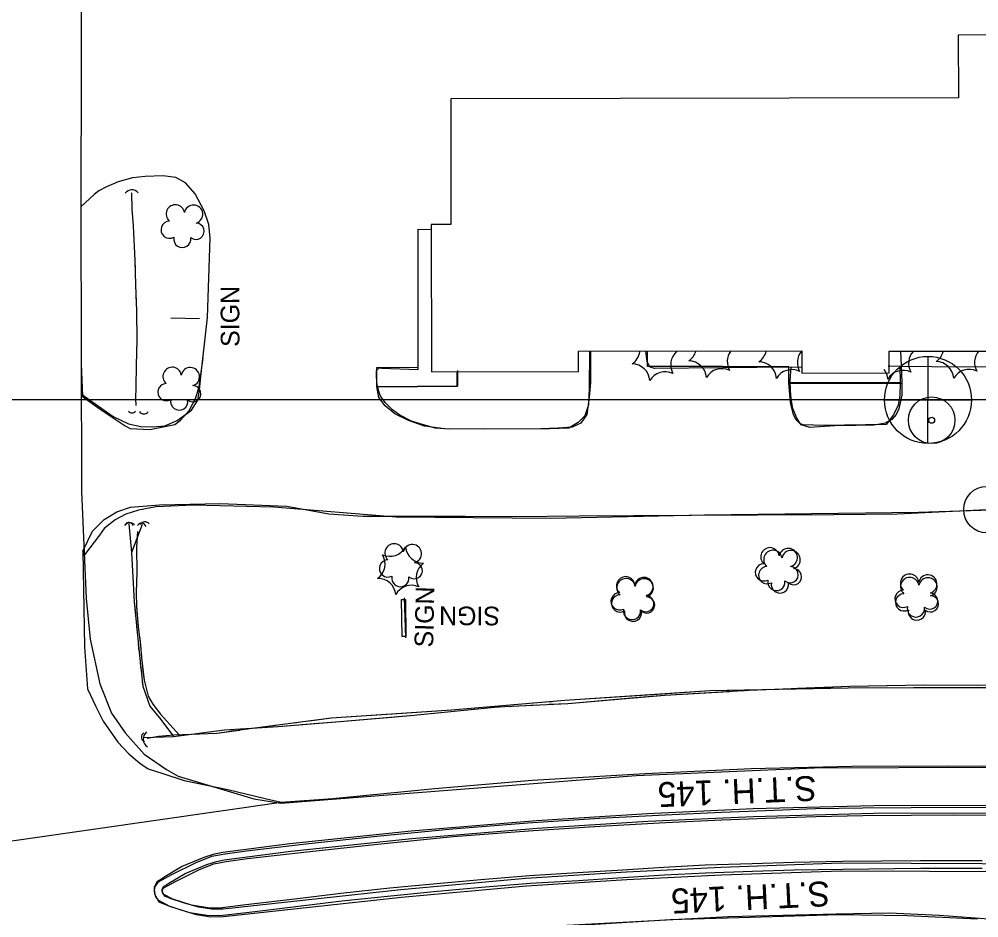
# Model space of a CAD drawing. Extents: x 353423 to 364002, y 127000 to 201942.
# Drawn here: x 360561.2 to 360870, y 133333.3 to 133622.4 of the extents above; entities that cross this region are included whole.
import ezdxf

# ---------------------------------------------------------------- set-up
doc = ezdxf.new("R2010")
doc.units = 0
for name, color, linetype in [('E_DTM_SlopeBottom', 7, 'Continuous'), ('E_DTM_SlopeTop', 7, 'Continuous'), ('E_FEN_Generic', 7, 'Continuous'), ('E_LAND_BrushLine', 7, 'Continuous'), ('E_LAND_TreeLine', 7, 'Continuous'), ('E_MISCPROP', 7, 'Continuous'), ('E_RDWY_AsphConc', 7, 'Continuous'), ('E_RDWY_Gravel', 7, 'Continuous'), ('E_RW_IP', 7, 'Continuous'), ('E_STRUCT_WingWall', 7, 'Continuous'), ('E_WTR_FlowLine', 7, 'Continuous')]:
    doc.layers.add(name, color=color, linetype=linetype)

msp = doc.modelspace()

# ---------------------------------------------------------------- linework, layer by layer
at = {"layer": 'E_DTM_SlopeBottom'}
for centre, radius, start, end in [((360597.47, 133564.94), 2.57, 38.3007, 144.5403), ((360597.55, 133497.11), 1.37, 216.4102, 322.6498), ((360601.36, 133497.16), 1.76, 215.1702, 321.4098), ((360601.68, 133458.86), 1.79, 40.442, 146.6816), ((360596.87, 133458.46), 1.91, 41.0694, 147.3089), ((360604.14, 133390.8), 2.98, 130.4543, 236.6938)]:
    msp.add_arc(centre, radius, start, end, dxfattribs=at)
for centre, major_axis, ratio, start_param, end_param in [((360596.43, 133458.24), (0.24, 2.24), 0.754567, 5.356084, 7.210314), ((360600.56, 133458.02), (0.24, 2.24), 0.754567, 5.356084, 7.210314), ((360602.83, 133391.53), (-2.28, -0.21), 0.749838, 5.356056, 7.210287)]:
    msp.add_ellipse(centre, major_axis=major_axis, ratio=ratio, start_param=start_param, end_param=end_param, dxfattribs=at)
at = {"layer": 'E_DTM_SlopeTop'}
for points in [[(360579.35, 134440.36), (360579.6, 134326.79), (360580.32, 134223.22), (360580.18, 134120.27), (360581.12, 133942.22), (360580.91, 133833.88), (360581.35, 133706.93), (360581.05, 133560.53), (360581.34, 133470.42), (360582.81, 133435.98), (360584.04, 133422.92), (360587.19, 133408.57), (360590.93, 133399.16), (360595.29, 133392.83), (360601.51, 133385.96), (360608.61, 133380.98), (360612.41, 133378.82), (360636.8, 133371.54), (360645.4, 133370.21)], [(360744.72, 133515.38), (360744.6, 133503.69), (360744.42, 133498.31), (360743.22, 133494.81), (360741.12, 133492.6), (360738.15, 133490.86), (360732, 133490.62), (360710.79, 133490.51), (360698.14, 133490.59), (360691.63, 133491.42), (360686.53, 133493.23), (360682.17, 133495.38), (360679.02, 133498.03), (360676.98, 133500.7), (360676.28, 133504.22), (360676.28, 133510.29), (360689.33, 133510.48)], [(360523.7, 133352.98), (360645.5, 133370.54), (360662.14, 133371.65), (360694.95, 133374.87), (360726.32, 133377.59), (360762.65, 133379.7), (360796.81, 133381.28), (360829.28, 133382.04), (360859.81, 133382.21), (360890.61, 133381.94), (360920.59, 133381.84), (360955.18, 133381.77), (360984.56, 133382.07), (360999.19, 133382.69), (361018.4, 133384.63), (361048.06, 133387.89), (361078.13, 133391.21), (361089.7, 133393.26)], [(360645.4, 133370.21), (360759.78, 133379.1), (360817.14, 133381.5), (360871.33, 133381.7), (360917.49, 133381.55), (360961.63, 133381.36), (360990.57, 133381.7), (361039.41, 133386.48), (361089.41, 133393.15)], [(360684.29, 133339.78), (360626.99, 133333.58), (360622.94, 133333.54), (360618.34, 133334.24), (360613.36, 133335.71), (360609.23, 133337.09), (360606.32, 133338.32), (360604.92, 133340.91), (360604.82, 133343.28), (360605.79, 133345.05), (360607, 133345.87), (360608.08, 133346.59), (360613.49, 133349.75), (360620.8, 133352.78), (360624.08, 133353.84), (360626.78, 133354.38), (360648.36, 133357.24), (360687.33, 133361.24), (360727.71, 133364.64), (360763.38, 133366.84), (360797.41, 133368.41), (360836.21, 133369.44), (360878.42, 133369.55)], [(360634.4, 133354.8), (360653.48, 133357.04), (360676.28, 133359.5), (360700.66, 133361.93), (360724.92, 133363.81), (360747.97, 133365.31), (360769.15, 133366.46), (360787.19, 133367.29), (360801.51, 133367.83), (360817.51, 133368.43), (360832.64, 133368.69), (360848.29, 133368.82), (360862.17, 133368.89), (360877.81, 133368.79)], [(360684.02, 133342.27), (360626.84, 133336.07), (360623.12, 133336.05), (360618.89, 133336.68), (360614.11, 133338.1), (360610.11, 133339.43), (360608.1, 133340.28), (360607.39, 133341.59), (360607.34, 133342.69), (360607.69, 133343.32), (360608.4, 133343.79), (360609.41, 133344.47), (360614.6, 133347.5), (360621.67, 133350.43), (360624.72, 133351.42), (360627.19, 133351.92), (360648.65, 133354.75), (360687.56, 133358.75), (360727.9, 133362.15), (360763.52, 133364.35), (360797.51, 133365.91), (360836.25, 133366.94), (360878.4, 133367.05)], [(360634.69, 133352.32), (360653.76, 133354.56), (360676.54, 133357.02), (360700.89, 133359.44), (360725.1, 133361.32), (360748.12, 133362.82), (360769.27, 133363.96), (360787.3, 133364.79), (360801.6, 133365.33), (360817.57, 133365.93), (360832.67, 133366.19), (360848.3, 133366.32), (360862.16, 133366.39), (360877.79, 133366.29)], [(360871.17, 133349.17), (360851.24, 133349.16), (360826.25, 133348.88), (360810.62, 133348.63), (360797.16, 133348.14), (360782.13, 133347.69), (360768.87, 133347), (360753.85, 133346.05), (360741.08, 133345.21), (360725.63, 133344.29), (360710, 133343.02), (360694.69, 133341.65), (360680.78, 133340.29), (360665.06, 133338.67), (360650.24, 133336.83), (360634.44, 133334.94), (360625.8, 133333.89), (360621.66, 133334.01), (360616.15, 133334.94), (360609.7, 133336.96), (360606.16, 133338.85), (360605.17, 133340.03), (360604.75, 133341.61), (360604.84, 133343.1), (360606.09, 133344.87), (360610.4, 133347.21), (360618.24, 133351.12), (360623.21, 133353.08), (360627.4, 133353.85)], [(360627.49, 133353.86), (360634.37, 133354.8)], [(360871.17, 133351.67), (360851.22, 133351.66), (360826.22, 133351.38), (360810.55, 133351.13), (360797.07, 133350.64), (360782.02, 133350.19), (360768.73, 133349.5), (360753.69, 133348.55), (360740.92, 133347.71), (360725.46, 133346.79), (360709.79, 133345.51), (360694.45, 133344.14), (360680.53, 133342.78), (360664.78, 133341.15), (360649.93, 133339.31), (360634.14, 133337.42), (360625.69, 133336.39), (360621.91, 133336.5), (360616.73, 133337.38), (360610.67, 133339.27), (360607.77, 133340.83), (360607.44, 133341.21), (360607.27, 133341.86), (360607.29, 133342.24), (360607.8, 133342.95), (360611.55, 133344.99), (360619.26, 133348.84), (360623.9, 133350.67), (360627.85, 133351.39)], [(360627.82, 133351.39), (360634.71, 133352.32)], [(361095.88, 133349.29), (361017.11, 133349.88), (360939, 133350.37), (360825.67, 133350.83), (360787.13, 133349.51), (360756.64, 133348.02), (360724.29, 133345.91), (360684.02, 133342.27)], [(361095.86, 133346.79), (361017.1, 133347.38), (360938.98, 133347.87), (360825.71, 133348.33), (360787.23, 133347.01), (360756.78, 133345.52), (360724.48, 133343.42), (360684.25, 133339.78)], [(361135.39, 133308.84), (361111.41, 133316.27), (361079.97, 133320.01), (361045.36, 133322.4), (360997.25, 133325.07), (360955.72, 133327.83), (360925.36, 133329.61), (360895.1, 133331.42), (360874.66, 133332.76), (360857.38, 133334.03), (360841.24, 133334.81), (360824.16, 133334.45), (360789.65, 133333.59), (360737.49, 133330.76), (360687.64, 133326.41), (360643.07, 133321.56), (360589.7, 133314.3), (360545.54, 133307.42)], [(360546.55, 133308.21), (360568.04, 133311.7), (360591.52, 133314.9), (360612.16, 133317.37), (360637.65, 133320.77), (360661.35, 133323.82), (360688.61, 133326.78), (360718.52, 133329.28), (360744.83, 133331.16), (360770.77, 133332.69), (360796.42, 133333.54), (360825.03, 133334.4), (360847, 133334.02), (360869.6, 133332.96)]]:
    msp.add_lwpolyline(points, dxfattribs=at)
at = {"layer": 'E_FEN_Generic'}
for centre, radius, start, end in [((360611.5, 133559.7), 2.97, 8.6794, 229.9133), ((360617.35, 133559.62), 2.97, 286.3302, 169.3035), ((360609.66, 133554.65), 2.78, 91.6503, 299.4233), ((360618.14, 133554.15), 2.61, 231.0355, 88.9681), ((360613.75, 133551.67), 2.78, 168.3273, 9.3384), ((360755.3, 133516.22), 5.72, 303.8513, 351.8942), ((360776.6, 133511.2), 5.72, 132.1938, 209.6162), ((360773.53, 133517.22), 5.72, 303.8513, 342.0859), ((360794.82, 133512.2), 5.72, 144.9682, 209.6162), ((360796.06, 133516.92), 5.72, 303.8513, 345.7407), ((360817.36, 133511.9), 5.72, 140.5518, 209.6162), ((360853.18, 133511.67), 5.72, 137.2695, 209.6162), ((360853.1, 133517), 5.72, 303.8513, 345.647), ((360874.39, 133511.98), 5.72, 140.6695, 209.6162), ((360610.46, 133507.44), 2.97, 8.6794, 229.9133), ((360616.31, 133507.36), 2.97, 286.3302, 169.3035), ((360758.45, 133505.75), 5.72, 3.8513, 89.6162), ((360776.67, 133506.74), 5.72, 3.8513, 89.6162), ((360787.32, 133504.23), 5.72, 63.8513, 149.6162), ((360799.21, 133506.45), 5.72, 3.8513, 89.6162), ((360856.25, 133506.52), 5.72, 3.8513, 89.6162), ((360769.1, 133503.24), 5.72, 63.8513, 149.6162), ((360809.86, 133503.93), 5.72, 63.8513, 149.6162), ((360835.03, 133506.21), 5.72, 3.8513, 36.9477), ((360845.68, 133503.7), 5.72, 63.8513, 149.6162), ((360866.89, 133504.01), 5.72, 63.8513, 149.6162), ((360608.62, 133502.39), 2.78, 91.6503, 299.4233), ((360617.1, 133501.89), 2.61, 231.0355, 88.9681), ((360612.71, 133499.41), 2.78, 168.3273, 9.3384), ((360680.53, 133455.31), 5.72, 245.4671, 331.232), ((360681.89, 133450.66), 2.97, 7.0637, 228.2976), ((360687.74, 133450.41), 2.97, 284.7145, 167.6878), ((360691.25, 133453.1), 5.72, 185.4671, 271.232), ((360802.84, 133449.41), 2.97, 7.0637, 228.2976), ((360803.77, 133448.57), 2.97, 8.6794, 229.9133), ((360808.69, 133449.16), 2.97, 284.7145, 167.6878), ((360809.63, 133448.49), 2.97, 286.3302, 169.3035), ((360673.26, 133447.13), 5.72, 305.4671, 31.232), ((360679.91, 133445.67), 2.78, 90.0346, 297.8076), ((360688.37, 133444.93), 2.61, 229.4197, 87.3523), ((360694.69, 133442.71), 5.72, 125.4671, 211.232), ((360800.86, 133444.41), 2.78, 90.0346, 297.8076), ((360801.94, 133443.52), 2.78, 91.6503, 299.4233), ((360809.32, 133443.67), 2.61, 229.4197, 87.3523), ((360810.42, 133443.02), 2.61, 231.0355, 88.9681), ((360676.71, 133436.75), 5.72, 5.4671, 91.232), ((360683.91, 133442.57), 2.78, 166.7116, 7.7226), ((360756.4, 133440.08), 2.97, 7.0637, 228.2976), ((360756.49, 133439.47), 2.97, 8.6794, 229.9133), ((360762.25, 133439.83), 2.97, 284.7145, 167.6878), ((360762.35, 133439.39), 2.97, 286.3302, 169.3035), ((360804.87, 133441.32), 2.78, 166.7116, 7.7226), ((360847.76, 133440.91), 2.97, 7.0637, 228.2976), ((360847.83, 133439.83), 2.97, 8.6794, 229.9133), ((360853.61, 133440.66), 2.97, 284.7145, 167.6878), ((360853.69, 133439.74), 2.97, 286.3302, 169.3035), ((360687.42, 133434.54), 5.72, 65.4671, 151.232), ((360806.03, 133440.54), 2.78, 168.3273, 9.3384), ((360754.42, 133435.08), 2.78, 90.0346, 297.8076), ((360754.66, 133434.42), 2.78, 91.6503, 299.4233), ((360762.88, 133434.34), 2.61, 229.4197, 87.3523), ((360763.14, 133433.92), 2.61, 231.0355, 88.9681), ((360845.79, 133435.91), 2.78, 90.0346, 297.8076), ((360846, 133434.77), 2.78, 91.6503, 299.4233), ((360854.25, 133435.17), 2.61, 229.4197, 87.3523), ((360854.48, 133434.28), 2.61, 231.0355, 88.9681), ((360849.79, 133432.82), 2.78, 166.7116, 7.7226), ((360758.43, 133431.98), 2.78, 166.7116, 7.7226), ((360758.75, 133431.44), 2.78, 168.3273, 9.3384), ((360850.09, 133431.79), 2.78, 168.3273, 9.3384)]:
    msp.add_arc(centre, radius, start, end, dxfattribs=at)
at = {"layer": 'E_LAND_BrushLine'}
for p, q in [((360619.31, 133525.93), (360609.99, 133526.18)), ((360685.61, 133423.4), (360685.21, 133436.27))]:
    msp.add_line(p, q, dxfattribs=at)
msp.add_lwpolyline([(360684.43, 133423.78), (360684.29, 133435.71), (360685.5, 133435.73), (360685.63, 133423.79)], close=True, dxfattribs=at)
at = {"layer": 'E_LAND_TreeLine'}
msp.add_line((360000, 133500), (364000, 133500), dxfattribs=at)
msp.add_line((360000, 133500), (364000, 133500), dxfattribs=at)
at = {"layer": 'E_MISCPROP'}
for points in [[(360581.24, 133501.76), (360591.51, 133494.56), (360596.42, 133492.23), (360600.35, 133491.36), (360604.28, 133491.23), (360608.1, 133491.58), (360612.13, 133493.26), (360616.64, 133496.56), (360618.68, 133499.85), (360619.3, 133503.03), (360619.65, 133507.46), (360621.84, 133526.41), (360622.7, 133551.9), (360622.31, 133556.33), (360620.78, 133560.74), (360617.9, 133566.18), (360614.79, 133569.68), (360611.66, 133571.46), (360607.49, 133572.01), (360601.76, 133571.73), (360597.65, 133571.29), (360593.08, 133570.09), (360589.34, 133568.44), (360586.9, 133567.13), (360585.4, 133566.02), (360581.06, 133561.99)], [(360745.11, 133515.59), (360745.11, 133510.28), (360745.05, 133505.51), (360744.68, 133500.73), (360743.85, 133495.18), (360741.98, 133492.44), (360739.13, 133491.1), (360734.71, 133490.82), (360729.14, 133490.64), (360699.69, 133490.46), (360695.13, 133490.78), (360690.23, 133492.23), (360687.49, 133493.04), (360683.7, 133495.01), (360681.41, 133496.71), (360679.04, 133499.03), (360677.45, 133501.31), (360676.48, 133504.53), (360676.26, 133507.46), (360676.18, 133509.32), (360677.09, 133510.21), (360677.9, 133510.14), (360689.63, 133509.67), (360689.63, 133554.86), (360693.84, 133554.71)], [(360581.58, 133500.99), (360587.29, 133496.9), (360595.36, 133491.52), (360596.96, 133490.72), (360603.25, 133490.38), (360611.29, 133492), (360613.13, 133493.43), (360615.92, 133496.46), (360618.12, 133500.55), (360619.16, 133504.25), (360620.46, 133513.31)], [(360844.79, 133515.55), (360845.15, 133508.66), (360845.28, 133505.09), (360845.22, 133501.4), (360844.76, 133498.92), (360844.25, 133496.99), (360843.4, 133495.22), (360842.07, 133493.63), (360839.96, 133492.44), (360836.28, 133491.77), (360830.59, 133491.63), (360823.74, 133491.53), (360818.8, 133491.26), (360815.66, 133491.03), (360812.83, 133491.92), (360811.48, 133494.04), (360810.23, 133497.15), (360809.7, 133500.38), (360809.4, 133502.89), (360809.28, 133506.16), (360809.69, 133510.44), (360765.64, 133509.99), (360764.24, 133510.45), (360763.37, 133512.1), (360762.91, 133515.63)], [(360884.09, 133510.5), (360865.27, 133510.47), (360844.66, 133510.6), (360844.78, 133505.62), (360844.65, 133501.17), (360844.08, 133498.16), (360842.58, 133495.1), (360840.22, 133492.01), (360820.17, 133491.65), (360813.53, 133491.93), (360812.4, 133492.36), (360811.19, 133493.58), (360810.42, 133495.22), (360809.48, 133498.91), (360808.9, 133505.55), (360808.92, 133510.52), (360787.55, 133510.63), (360763.45, 133510.67), (360763.41, 133515.42)], [(360581.23, 133511.48), (360581.58, 133500.99)], [(360808.92, 133510.52), (360813.28, 133510.45)], [(360844.66, 133510.6), (360840.82, 133510.7)], [(360676.28, 133504.22), (360702.41, 133504.38), (360702.38, 133509.32)], [(360676.6, 133504.14), (360702.19, 133504.3), (360702.21, 133508.92)], [(360808.9, 133505.55), (360844.78, 133505.62)], [(360809.31, 133505.33), (360845.27, 133505.32)], [(360581.77, 133451.29), (360584.87, 133457.67), (360588.61, 133461.46), (360592.67, 133463.94), (360597.06, 133465.39), (360606.35, 133466.12), (360625.92, 133466.53), (360647.41, 133465.67), (360660.84, 133463.2), (360671.78, 133462.49), (360685.77, 133462.47), (360704.75, 133462.47), (360721, 133462.42), (360741.4, 133462.65), (360759.01, 133462.68), (360777.5, 133462.86), (360798.78, 133462.98), (360823.41, 133463.01), (360843.84, 133463.21), (360872.67, 133464.59)], [(360900.86, 133465.24), (360850.63, 133463.65), (360781.74, 133462.78), (360732.31, 133461.78), (360682.5, 133462.18), (360643.18, 133465.43), (360617.15, 133466.05), (360605.27, 133465.48), (360599.62, 133464.39), (360595.51, 133463.09), (360592.17, 133461.31), (360588.61, 133458.48), (360587.1, 133456.36), (360582.21, 133450.1)], [(360581.77, 133451.29), (360582.28, 133420.43), (360583.21, 133406.94), (360585.8, 133401.52), (360588.26, 133396.53), (360592.96, 133389.8), (360596.55, 133386.04), (360600.05, 133383.06), (360602.72, 133381.24), (360607.44, 133379.74), (360614.28, 133377.43), (360628.37, 133374.52), (360640.41, 133371.63), (360645.5, 133370.54)]]:
    msp.add_lwpolyline(points, dxfattribs=at)
at = {"layer": 'E_RDWY_AsphConc'}
for centre, radius in [((360854.87, 133493.35), 7.5), ((360854.87, 133493.35), 0.96), ((360872.67, 133464.59), 7.5)]:
    msp.add_circle(centre, radius, dxfattribs=at)
at = {"layer": 'E_RDWY_Gravel'}
for p, q in [((360853.64, 133513.91), (360853.57, 133486.06)), ((360839.73, 133499.88), (360867.63, 133499.87))]:
    msp.add_line(p, q, dxfattribs=at)
msp.add_circle((360853.69, 133499.89), 14, dxfattribs=at)
at = {"layer": 'E_STRUCT_WingWall'}
for points in [[(360597.33, 133566.47), (360597.52, 133561.21), (360597.9, 133555.94), (360598.45, 133544.7), (360598.71, 133536.95), (360598.94, 133528.46), (360599.14, 133519.16), (360598.91, 133511.07), (360598.78, 133504.05), (360598.66, 133500.34), (360598.79, 133498.14)], [(360597.33, 133566.47), (360597.52, 133561.21), (360597.9, 133555.94), (360598.45, 133544.7), (360598.55, 133541.72)], [(360598.66, 133538.3), (360598.71, 133536.95), (360598.72, 133536.59)], [(360598.81, 133533.17), (360598.86, 133531.46)], [(360598.95, 133528.04), (360598.99, 133526.33)], [(360599.06, 133522.92), (360599.14, 133519.16), (360598.91, 133511.07), (360598.78, 133504.05), (360598.66, 133500.34), (360598.79, 133498.14)], [(360596.49, 133460.03), (360597.35, 133450.86), (360598.26, 133434.97), (360599.92, 133417.63), (360601.01, 133407.78), (360603.28, 133401.4), (360606.79, 133397.1), (360610.93, 133391.59)], [(360596.49, 133460.03), (360597.35, 133450.86), (360598.26, 133434.97), (360598.63, 133431.11)], [(360600.85, 133459.85), (360597.35, 133450.86)], [(360600.85, 133459.85), (360597.35, 133450.86)], [(360599.33, 133457.6), (360598.99, 133452.55), (360599.14, 133444.42), (360598.91, 133438.06), (360598.98, 133433.28), (360599.53, 133426.96), (360600.27, 133420.99), (360600.58, 133416.91), (360601.42, 133409.76), (360602.74, 133404.6), (360604.3, 133402), (360606.75, 133398.85), (360612.7, 133392.19)], [(360599.33, 133457.6), (360598.99, 133452.55), (360599.14, 133444.42), (360598.91, 133438.06), (360598.98, 133433.28), (360599.05, 133432.48)], [(360599.01, 133427.13), (360599.2, 133425.14)], [(360599.35, 133429.03), (360599.5, 133427.3)], [(360599.91, 133423.86), (360600.13, 133422.14)], [(360599.58, 133421.16), (360599.77, 133419.17)], [(360600.44, 133418.7), (360600.57, 133416.98)], [(360600.19, 133415.19), (360600.41, 133413.2)], [(360600.97, 133413.54), (360601.42, 133409.76), (360602.74, 133404.6), (360604.3, 133402), (360606.75, 133398.85), (360612.7, 133392.19)], [(360600.85, 133409.23), (360601.01, 133407.78), (360603.28, 133401.4), (360606.79, 133397.1), (360610.93, 133391.59)], [(360601.31, 133391.25), (360610.93, 133391.59), (360627.32, 133393.74), (360644.57, 133394.83), (360664.37, 133396.4), (360688.18, 133398.51), (360715.23, 133401.16), (360737.77, 133402.27), (360768.96, 133404.92), (360796.09, 133406.49), (360828.57, 133407.83), (360852.34, 133408.23), (360889.29, 133408.1)], [(360811.65, 133407.13), (360828.57, 133407.83), (360840.63, 133408.03)], [(360840.63, 133408.03), (360852.34, 133408.23), (360869.63, 133408.17)], [(360602.46, 133391.12), (360606.05, 133391.67), (360610.98, 133392.12), (360624.8, 133392.64), (360633.88, 133393.94), (360661.58, 133397.59), (360700.39, 133400.18), (360736.81, 133403.27), (360783.52, 133406.42), (360827.95, 133407.32), (360876.64, 133407.34)], [(360736.82, 133403.27), (360766.64, 133405.28)], [(360760.73, 133404.22), (360768.96, 133404.92), (360789.67, 133406.12)], [(360766.64, 133405.28), (360783.52, 133406.42), (360796.49, 133406.68)], [(360793.66, 133406.35), (360795.66, 133406.47)], [(360799.66, 133406.64), (360801.66, 133406.72)], [(360800.61, 133406.77), (360802.67, 133406.81)], [(360805.65, 133406.89), (360807.65, 133406.97)], [(360806.79, 133406.89), (360808.85, 133406.93)], [(360812.97, 133407.02), (360815.03, 133407.06)], [(360819.16, 133407.14), (360827.95, 133407.32), (360849.04, 133407.33)], [(360849.04, 133407.33), (360876.64, 133407.34), (360878.92, 133407.38)], [(360718.34, 133401.7), (360720.39, 133401.88)], [(360724.5, 133402.22), (360726.55, 133402.4)], [(360730.66, 133402.75), (360732.71, 133402.92)], [(360731.83, 133401.97), (360737.77, 133402.27), (360760.73, 133404.22)], [(360654.66, 133396.68), (360661.58, 133397.59), (360684.43, 133399.11)], [(360681, 133397.88), (360688.18, 133398.51), (360709.87, 133400.63)], [(360684.43, 133399.11), (360700.39, 133400.18), (360714.23, 133401.35)], [(360713.85, 133401.02), (360715.23, 133401.16), (360715.85, 133401.19)], [(360719.84, 133401.38), (360721.84, 133401.48)], [(360725.83, 133401.68), (360727.83, 133401.78)], [(360648.53, 133395.87), (360650.57, 133396.14)], [(360652.11, 133395.43), (360664.37, 133396.4), (360681, 133397.88)], [(360601.31, 133391.25), (360610.93, 133391.59), (360627.32, 133393.74), (360630.16, 133393.92)], [(360602.46, 133391.12), (360606.05, 133391.67), (360610.98, 133392.12), (360624.8, 133392.64), (360632.18, 133393.7)], [(360634.15, 133394.17), (360636.15, 133394.3)], [(360636.26, 133394.26), (360638.31, 133394.52)], [(360640.14, 133394.55), (360642.14, 133394.68)], [(360642.39, 133395.06), (360644.44, 133395.33)], [(360646.12, 133394.96), (360648.12, 133395.11)]]:
    msp.add_lwpolyline(points, dxfattribs=at)
at = {"layer": 'E_WTR_FlowLine'}
msp.add_lwpolyline([(360863.46, 133597.07), (360700.12, 133596.78), (360700.19, 133556.35), (360693.84, 133556.34), (360693.92, 133508.91), (360741.25, 133508.99), (360741.24, 133515.59), (360813.13, 133515.72), (360813.14, 133508.51), (360841.16, 133508.56), (360841.15, 133515.54), (360888.01, 133515.63), (360888.02, 133508.81), (360916.15, 133508.86), (360916.14, 133515.3), (360965.17, 133515.39), (360965.02, 133596.97), (360890.74, 133596.83), (360890.7, 133617.34), (360863.43, 133617.29)], close=True, dxfattribs=at)

# ---------------------------------------------------------------- texts
at = {"layer": 'E_LAND_BrushLine'}
for rotation, p in [(90.3236, (360632.14, 133516.96)), (88.64, (360694.42, 133420.21)), (179.82, (360715.99, 133433.38))]:
    msp.add_text('SIGN', height=6, rotation=rotation, dxfattribs=at).set_placement(p)
at = {"layer": 'E_RW_IP'}
for rotation, p in [(182.397, (360817.66, 133378.99)), (182.803, (360821.92, 133345.09))]:
    msp.add_text('S.T.H. 145', height=8, rotation=rotation, dxfattribs=at).set_placement(p)

doc.saveas('drawing.dxf')
